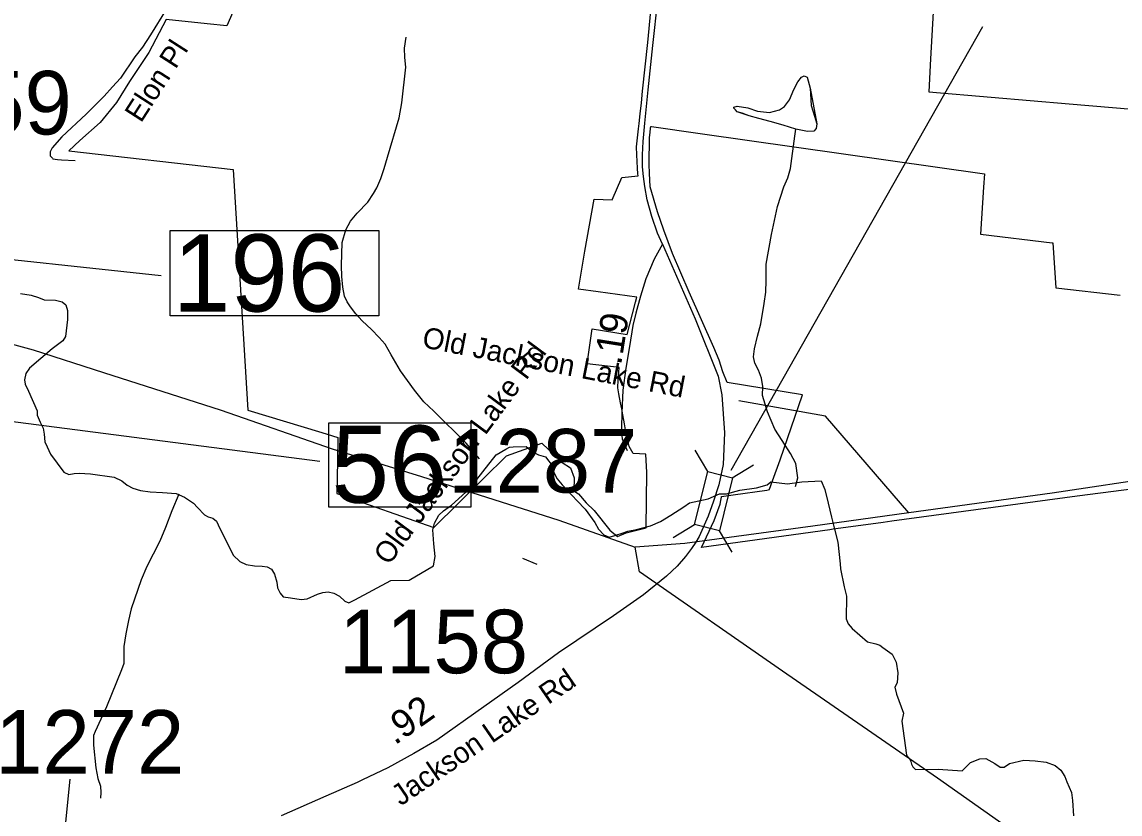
# Model space of a CAD drawing. Extents: x 1662474 to 1856135, y 779280 to 917889.
# Drawn here: x 1719166 to 1724143, y 799088 to 802679 of the extents above; entities that cross this region are included whole.
import ezdxf

# ---------------------------------------------------------------- set-up
doc = ezdxf.new("R2010")
doc.units = 0
for name, color, linetype in [('Cogo Default Point CELL', 7, 'Continuous'), ('Exist Boundary Political City Limit New', 7, 'Continuous'), ('Exist Hydrographic Creek Single Shore', 7, 'Continuous'), ('Exist Hydrographic Misc Water Feature', 7, 'Continuous'), ('Exist Road Non-System Type 51 Label', 7, 'Continuous'), ('Exist Road Secondary Mileage Tenths English Label', 7, 'Continuous'), ('Exist Road Secondary Structure Standard Bridge CELL', 7, 'Continuous'), ('Exist Road Secondary Structure Standard Bridge Number Label', 7, 'Continuous'), ('Exist Road Secondary Type 51 Attributed', 7, 'Continuous'), ('Exist Road Secondary Type 51 Label', 7, 'Continuous'), ('Exist Utilities Electrical Transmission Line', 7, 'Continuous'), ('Map Preparation Boundary City Limit Buffer Line', 7, 'Continuous'), ('Prop Paved Shoulder', 7, 'Continuous')]:
    doc.layers.add(name, color=color, linetype=linetype)

msp = doc.modelspace()

# ---------------------------------------------------------------- linework, layer by layer
at = {"layer": 'Exist Boundary Political City Limit New'}
for points in [[(1720149.5, 802786.7), (1720095.1, 802660.5), (1720006.2, 802670.3), (1719820.1, 802689.8), (1719741.2, 802539.9), (1719654.2, 802408.8), (1719594.9, 802313.9), (1719521.2, 802222.6), (1719427.9, 802140.9), (1719377.8, 802094.8), (1720123.8, 802010.3), (1720189.6, 800919.6), (1720525.5, 800817.1), (1720598.5, 800794.8), (1720596.6, 800688.9), (1720593.9, 800541.1), (1721033, 800386.5), (1721258.5, 800609.3), (1721362.6, 800712.1), (1721522.4, 800769), (1721614.4, 800681.3), (1721652.9, 800657.1), (1721669.2, 800611.6), (1721667.1, 800553.3), (1721688.6, 800539.3), (1721723.5, 800499.2), (1721759.8, 800463.9), (1721830.6, 800374.6), (1721864.9, 800346.2), (1721905.2, 800362.9), (1721995.4, 800385), (1721998, 800636.4), (1721993, 800719), (1721936.8, 800721.8), (1721917.5, 800753.8), (1721911.5, 800781.8), (1721902.8, 800821.4), (1721896.8, 800857.1), (1721889.9, 800898.1), (1721884.9, 800925.3), (1721879.6, 800952.6), (1721870.9, 800993.3), (1721867.5, 801020.9), (1721868.1, 801056.1), (1721870.9, 801091.2), (1721873.4, 801112.2), (1721728.1, 801128.8), (1721751.2, 801287), (1721909, 801262.1), (1721933, 801355), (1721946.8, 801408.2), (1721952.8, 801431.6), (1721777.8, 801455), (1721688.9, 801466.8), (1721718, 801639.4), (1721759.4, 801874.7), (1721841.4, 801873), (1721885.6, 801974.1), (1721958.4, 801980.8), (1721957.9, 801990.1), (1721956.6, 802016.1), (1721953.5, 802075.7), (1721951.6, 802112.8), (1721960.8, 802194.6), (1721963.4, 802218), (1721968.1, 802262.1), (1721973.4, 802311.5), (1721979, 802364.6), (1722002.6, 802585.6), (1722017.1, 802728.8)], [(1723295.5, 802722.3), (1723283.8, 802511.6), (1723276, 802362.3), (1723558.9, 802338), (1723911.8, 802307.7), (1724395.1, 802266.2)], [(1724313.4, 800576.4), (1723949.1, 800529.1), (1723108, 800415.4), (1723068.9, 800410.2), (1722855.5, 800380.9), (1722842.5, 800379.1), (1722828.1, 800377.1), (1722245.6, 800297.1), (1722303.1, 800418.2), (1722330, 800493.4), (1722333.4, 800508.9), (1722336.6, 800524.6), (1722337.2, 800527.6), (1722388.9, 800535), (1722541.5, 800556.9), (1722553.6, 800558.6), (1722554.5, 800561.2), (1722568.1, 800599.2), (1722601.9, 800694.5), (1722703.9, 800988.7), (1722362.9, 801044), (1722343.4, 801093.2), (1722325.5, 801146), (1722302.2, 801203.2), (1722190.4, 801453.5), (1722114.4, 801628.8), (1722075, 801734.2), (1722046.4, 801817.5), (1722013.2, 801931.9), (1722010.6, 801992.5), (1722008.9, 802032), (1722010.6, 802154.5), (1722013.1, 802177.7), (1722015.1, 802196.6), (1722016, 802204.6), (1722019.6, 802204.1), (1722239.6, 802173.2), (1723528.6, 801990), (1723524.4, 801929.6), (1723509.9, 801717.2), (1723836, 801677.4), (1723838.2, 801677.1), (1723852.5, 801473.2)], [(1723852.5, 801473.2), (1724143.2, 801440.2)]]:
    msp.add_lwpolyline(points, dxfattribs=at)
at = {"layer": 'Exist Hydrographic Creek Single Shore'}
for points in [[(1719160, 801447.7), (1719208.5, 801439.6), (1719241.6, 801429.1), (1719267.1, 801419.6), (1719318, 801416.8), (1719348.8, 801409.4), (1719364.8, 801395.8), (1719371.8, 801371.1), (1719371.8, 801330.6), (1719363.6, 801253.5), (1719351, 801232.5), (1719303.5, 801197.3), (1719199.9, 801109.9), (1719183.4, 801084.8), (1719177.6, 801056.9), (1719180.8, 801036.2), (1719196.2, 801004.4), (1719235, 800915.4), (1719235.2, 800896.8), (1719247.9, 800864.8), (1719262.4, 800838), (1719266, 800809.9), (1719270.5, 800776.1), (1719279.6, 800753), (1719296.2, 800720.2), (1719355.2, 800637.2), (1719378.1, 800627.2), (1719402.8, 800632.5), (1719425.4, 800633.3), (1719477.2, 800630.4), (1719584.6, 800615.7), (1719618.8, 800598.4), (1719642.4, 800578.4), (1719669.1, 800565.1), (1719703.5, 800554.6), (1719746.6, 800548.8), (1719802.5, 800545.6), (1719864.8, 800541.4), (1719903, 800524.6), (1719944.2, 800498.1), (1719961.8, 800477.1), (1719993.9, 800444.1), (1720010.4, 800434.9), (1720030.9, 800428.8), (1720047.6, 800416.2), (1720056, 800399.7), (1720123.2, 800262.2), (1720153.1, 800232.5), (1720182.8, 800219.1), (1720220.4, 800213.6), (1720255.2, 800211.5), (1720278.1, 800208.4), (1720296.8, 800198.4), (1720310.1, 800175.3), (1720321.4, 800138.6), (1720324.5, 800113.4), (1720335.9, 800090), (1720350.5, 800073.4), (1720383.6, 800067.9), (1720430.9, 800060.6)], [(1720430.9, 800060.6), (1720458.6, 800064), (1720506.1, 800084.8), (1720529.2, 800092.9), (1720553.9, 800094.8), (1720579.6, 800089.8), (1720604.9, 800076.1), (1720629.5, 800053.5), (1720647.1, 800045.1), (1720674.6, 800059.8), (1720838.1, 800146.7), (1720921.6, 800147.8), (1721031.4, 800212.6), (1721038.8, 800255.1), (1721032.4, 800313.1), (1721028.2, 800376.1), (1721036.6, 800406.8), (1721055, 800443), (1721076.8, 800462.9), (1721113, 800488.4), (1721193.8, 800562.9), (1721315.6, 800716.2), (1721359.1, 800741.7), (1721375.4, 800751.4), (1721392, 800753), (1721451.8, 800754.3), (1721480.1, 800729.6), (1721506.6, 800717.2), (1721538.6, 800706.8), (1721573, 800662.4), (1721573.9, 800642.8), (1721592.5, 800608.4), (1721614, 800579.8), (1721682.2, 800508.1), (1721718.5, 800470.3), (1721762, 800409.1), (1721778.6, 800378.9), (1721803.2, 800354.6), (1721827.1, 800343), (1721853.9, 800350.4), (1721891.4, 800363.5), (1721912.6, 800370.8), (1721952, 800378.2), (1722015, 800394.7), (1722060.5, 800414.1), (1722107.1, 800443), (1722166, 800480.2), (1722192, 800498.9), (1722276.5, 800516.8), (1722328.1, 800539.1), (1722360.1, 800540.4), (1722420.2, 800555.9), (1722495.6, 800567.4), (1722543.1, 800580.8), (1722560.8, 800594.2), (1722636.2, 800585), (1722700.4, 800593.9), (1722788, 800599.2), (1722804.5, 800559.8), (1722820.2, 800498.1), (1722834.8, 800433.8), (1722849.1, 800380.2), (1722864.4, 800320.4), (1722873.9, 800223.1), (1722875.6, 800199.4), (1722893.2, 800118.9), (1722903.8, 800076.1), (1722901.6, 799973.2), (1722911.1, 799951.1), (1722928.6, 799929.6), (1722998, 799869.5), (1723036, 799860.1), (1723053.6, 799854.1), (1723068.2, 799843.8), (1723110.2, 799812.8), (1723128.9, 799776.6), (1723136.2, 799728.1), (1723132.4, 799683.7), (1723121.9, 799662.7), (1723129.2, 799630.9), (1723161.2, 799545.1), (1723153.9, 799509.2), (1723174.6, 799354.8), (1723188, 799341.7), (1723195.4, 799325.9), (1723197.5, 799313.6), (1723203.2, 799302.4), (1723215.8, 799290.8), (1723318.1, 799291.1), (1723427.9, 799283.4), (1723465.6, 799322), (1723508.2, 799338.3), (1723535.2, 799339.6), (1723575.6, 799317.8), (1723599, 799301.1), (1723617.6, 799300.2), (1723641.5, 799317.8), (1723707.6, 799332), (1723758.6, 799330.2), (1723807.9, 799322.8)], [(1723807.9, 799322.8), (1723849.4, 799308.6), (1723875.1, 799287.9), (1723893, 799259.1), (1723902.1, 799234.9), (1723922.6, 799186.3), (1723928.1, 799149.6), (1723932.1, 799080.3)]]:
    msp.add_lwpolyline(points, dxfattribs=at)
at = {"layer": 'Exist Hydrographic Misc Water Feature'}
msp.add_line((1721434.4, 800248.1), (1721500.4, 800221.4), dxfattribs=at)
for points in [[(1721240.6, 800698), (1721179.3, 800768.7), (1721032.7, 800914.1), (1720987.2, 800956.6), (1720945.5, 801008.9), (1720914, 801053.2), (1720882.4, 801097.5), (1720839.1, 801170), (1720811.6, 801218.3), (1720785.8, 801248.6), (1720750.1, 801284.8), (1720708.5, 801323.3), (1720678.8, 801355.5), (1720655, 801387.8), (1720639.4, 801410), (1720627.5, 801436.1), (1720619.9, 801476.2), (1720616.2, 801524.2), (1720614.8, 801574.2), (1720617.9, 801678.2), (1720634.3, 801736.1), (1720654.8, 801775.9), (1720685.1, 801811.7), (1720733.5, 801861.2), (1720760, 801900.9), (1720774.1, 801926.8), (1720792.6, 801968.7), (1720807.1, 802014.6), (1720823.5, 802066.4), (1720875.2, 802244), (1720887.9, 802311.9), (1720905.4, 802473.8), (1720901.9, 802517.8), (1720900.2, 802559.9), (1720906.8, 802609.8)], [(1722673.3, 802193), (1722615.5, 802211.5), (1722557.7, 802228.1), (1722505.8, 802240.6), (1722461.7, 802253), (1722429.9, 802265.3), (1722408, 802271.5), (1722400, 802279.6), (1722392.2, 802287.7), (1722392.2, 802291.7), (1722408.2, 802297.5), (1722456.2, 802289), (1722500, 802274.6), (1722554, 802268.1), (1722600.1, 802279.7), (1722622.3, 802295.4), (1722644.4, 802325.3), (1722664.9, 802373.1), (1722683.4, 802406.9), (1722699.6, 802428.8), (1722711.7, 802434.6), (1722725.4, 802428.5), (1722739.1, 802378.4), (1722742.4, 802300.3), (1722757.8, 802252.2), (1722769.5, 802216.1), (1722765.4, 802196), (1722755.3, 802184.2), (1722727.2, 802182.5), (1722673.3, 802193)], [(1722673.3, 802193), (1722615.5, 802211.5), (1722557.7, 802228.1), (1722505.8, 802240.6), (1722461.7, 802253), (1722408, 802271.5), (1722400, 802279.6), (1722392.2, 802287.7), (1722392.2, 802291.7), (1722408.2, 802297.5), (1722456.2, 802289), (1722500, 802274.6), (1722554, 802268.1), (1722600.1, 802279.7), (1722622.3, 802295.4), (1722644.4, 802325.3), (1722664.9, 802373.1), (1722683.4, 802406.9), (1722699.6, 802428.8), (1722711.7, 802434.6), (1722725.4, 802428.5), (1722739.1, 802378.4), (1722769.5, 802216.1), (1722765.4, 802196), (1722755.3, 802184.2), (1722727.2, 802182.5), (1722673.3, 802193)], [(1722671.9, 800572.4), (1722682.3, 800612.4), (1722672.9, 800676.5), (1722649.3, 800722.7), (1722611.8, 800781.1), (1722578.4, 800833.5), (1722545.2, 800911.8), (1722521.8, 800986), (1722524.2, 801026), (1722518.7, 801064.1), (1722504.8, 801100.2), (1722487.1, 801132.4), (1722481.4, 801160.4), (1722485.7, 801196.4), (1722500.5, 801254.3), (1722514.8, 801310.2), (1722529.8, 801402), (1722538.2, 801454), (1722538.8, 801506), (1722539.4, 801580.1), (1722562.8, 801715.9), (1722590.1, 801841.6), (1722618.8, 801931.4), (1722637, 801971.3), (1722649.5, 802015.1), (1722669, 802161), (1722673.3, 802193)], [(1719876.8, 800538.9), (1719846.1, 800463.2), (1719817.3, 800387.4), (1719790.8, 800325.7), (1719760.1, 800265.9), (1719731.6, 800210.2), (1719707, 800150.4), (1719661.8, 800018.8), (1719649.3, 799964.9), (1719636.8, 799904.9), (1719628.2, 799847.1), (1719627.7, 799799.1), (1719627.5, 799771), (1719617.2, 799741.2), (1719549.5, 799573.7), (1719498.5, 799462.1), (1719490.3, 799444.2), (1719489.9, 799400.2), (1719500.9, 799298), (1719510.6, 799250), (1719522.2, 799213.9), (1719523.9, 799185.9), (1719521.7, 799159.9)]]:
    msp.add_lwpolyline(points, dxfattribs=at)
at = {"layer": 'Exist Road Secondary Structure Standard Bridge CELL'}
for p, q in [((1722275.4, 800640.3), (1722217.2, 800737.4)), ((1722385.2, 800612.9), (1722482.3, 800671.1)), ((1722117.8, 800341.7), (1722214.8, 800400)), ((1722385.4, 800274.9), (1722327.2, 800371.9))]:
    msp.add_line(p, q, dxfattribs=at)
msp.add_lwpolyline([(1722214.8, 800400), (1722274.9, 800640.4), (1722387.2, 800612.4), (1722327.2, 800371.9)], close=True, dxfattribs=at)
at = {"layer": 'Exist Road Secondary Structure Standard Bridge Number Label'}
for p, q in [((1722380.3, 800647.2), (1723520.7, 802657.5)), ((1717646.6, 801057.9), (1720516.6, 800687.5))]:
    msp.add_line(p, q, dxfattribs=at)
msp.add_lwpolyline([(1720557, 800861.8), (1721201.1, 800861.8), (1721201.1, 800479.5), (1720557, 800479.5)], close=True, dxfattribs=at)
at = {"layer": 'Exist Road Secondary Type 51 Attributed'}
for points in [[(1722069.7, 801671), (1722045.9, 801721.9), (1722020.5, 801797.1), (1721999.8, 801872.3), (1721989.4, 801933.4), (1721982.9, 801977.6), (1721979.1, 802021.8), (1721979.1, 802076.3), (1721981, 802136.5), (1721988.5, 802220.1), (1722004.5, 802370.6), (1722026.1, 802571.7), (1722048.7, 802779.5)], [(1719819.1, 802734.7), (1719748.2, 802620), (1719712.3, 802564.6), (1719677.6, 802520.4), (1719613.3, 802424.5), (1719576.1, 802384), (1719538.7, 802342.8), (1719457.5, 802259.9), (1719347.2, 802158.3), (1719302.6, 802108.4), (1719293.2, 802089.7), (1719294.5, 802071.3), (1719303.8, 802061.1), (1719306.3, 802058.1), (1719316.5, 802056.6), (1719327, 802054.7), (1719344.7, 802052.9), (1719407, 802050.7)], [(1722069.7, 801671), (1722031, 801603.1), (1721994.1, 801513.9), (1721969.8, 801435.6), (1721948.2, 801358.6), (1721935.3, 801302.7), (1721920.2, 801207.2), (1721903.1, 801109.4), (1721889.9, 801009.5), (1721884.6, 800907.2), (1721883.2, 800839.3), (1721883.8, 800819.3), (1721884.7, 800801.9), (1721887.1, 800789.7), (1721892.4, 800774.1), (1721902.4, 800749.7), (1721909.7, 800736.2)], [(1722069.7, 801671), (1722217.4, 801332.7), (1722322.2, 801072.3), (1722338.3, 800989.1), (1722349.8, 800816.7), (1722343.7, 800672.4), (1722324.4, 800580.9), (1722301, 800506.2)], [(1722301, 800506.2), (1722275.6, 800439.1), (1722236, 800346.6), (1722219.8, 800320.2), (1722200.5, 800291.7), (1722173, 800255.1), (1722135.4, 800212.4), (1722087.4, 800165.9), (1721983.3, 800082), (1721847.2, 799986.7), (1721597.6, 799819.7), (1721415.3, 799684.3), (1721260.1, 799574.5), (1721046.3, 799423.3), (1720941.6, 799362), (1720824.5, 799298.1), (1720709.8, 799243.7), (1720685.6, 799232), (1720543.5, 799168.6), (1720341.6, 799079.6)], [(1719287, 798454.6), (1719352, 798811.8), (1719365, 799052.1), (1719384.5, 799247)]]:
    msp.add_lwpolyline(points, dxfattribs=at)
at = {"layer": 'Exist Utilities Electrical Transmission Line'}
for points in [[(1730486.5, 803004.7), (1730106.4, 802714), (1729535.9, 802260.5), (1728959.7, 801800.9), (1728435.8, 801362.5), (1728126.3, 801124.9), (1727479.4, 801030.1), (1726559.5, 800908.7), (1726148.9, 800860.2), (1725636.3, 800797.5), (1725041.3, 800717.7), (1724337.8, 800617.7), (1723835.1, 800542.6), (1723186, 800453.7)], [(1718770.7, 801313.9), (1719216.9, 801191.9), (1719535.5, 801089.6), (1720069, 800918.2), (1720572.2, 800743.5), (1720976.4, 800617.8), (1721599.6, 800419.7), (1721946, 800298.7)], [(1723186, 800453.7), (1722807.9, 800892.4), (1722415.1, 800961.8)], [(1723186, 800453.7), (1722751.2, 800393.6), (1722169.9, 800313.9), (1721946, 800298.7)], [(1723828, 798890.1), (1723315.1, 799251.1), (1722613.7, 799736.4), (1721964.4, 800186.8), (1721946, 800298.7)]]:
    msp.add_lwpolyline(points, dxfattribs=at)
at = {"layer": 'Map Preparation Boundary City Limit Buffer Line'}
for points in [[(1720149.5, 802786.7), (1720095.1, 802660.5), (1720006.2, 802670.3), (1719820.1, 802689.8), (1719741.2, 802539.9), (1719654.2, 802408.8), (1719594.9, 802313.9), (1719521.2, 802222.6), (1719427.9, 802140.9), (1719377.8, 802094.8), (1720123.8, 802010.3), (1720189.6, 800919.6), (1720525.5, 800817.1), (1720598.5, 800794.8), (1720596.6, 800688.9), (1720593.9, 800541.1), (1721033, 800386.5), (1721258.5, 800609.3), (1721362.6, 800712.1), (1721522.4, 800769), (1721614.4, 800681.3), (1721652.9, 800657.1), (1721669.2, 800611.6), (1721667.1, 800553.3), (1721688.6, 800539.3), (1721723.5, 800499.2), (1721759.8, 800463.9), (1721830.6, 800374.6), (1721864.9, 800346.2), (1721905.2, 800362.9), (1721995.4, 800385), (1721998, 800636.4), (1721993, 800719), (1721936.8, 800721.8), (1721917.5, 800753.8), (1721911.5, 800781.8), (1721902.8, 800821.4), (1721896.8, 800857.1), (1721889.9, 800898.1), (1721884.9, 800925.3), (1721879.6, 800952.6), (1721870.9, 800993.3), (1721867.5, 801020.9), (1721868.1, 801056.1), (1721870.9, 801091.2), (1721873.4, 801112.2), (1721728.1, 801128.8), (1721751.2, 801287), (1721909, 801262.1), (1721933, 801355), (1721946.8, 801408.2), (1721952.8, 801431.6), (1721777.8, 801455), (1721688.9, 801466.8), (1721718, 801639.4), (1721759.4, 801874.7), (1721841.4, 801873), (1721885.6, 801974.1), (1721958.4, 801980.8), (1721957.9, 801990.1), (1721956.6, 802016.1), (1721953.5, 802075.7), (1721951.6, 802112.8), (1721960.8, 802194.6), (1721963.4, 802218), (1721968.1, 802262.1), (1721973.4, 802311.5), (1721979, 802364.6), (1722002.6, 802585.6), (1722017.1, 802728.8)], [(1723295.5, 802722.3), (1723283.8, 802511.6), (1723276, 802362.3), (1723558.9, 802338), (1723911.8, 802307.7), (1724395.1, 802266.2)], [(1724313.4, 800576.4), (1723949.1, 800529.1), (1723108, 800415.4), (1723068.9, 800410.2), (1722855.5, 800380.9), (1722842.5, 800379.1), (1722828.1, 800377.1), (1722245.6, 800297.1), (1722303.1, 800418.2), (1722330, 800493.4), (1722333.4, 800508.9), (1722336.6, 800524.6), (1722337.2, 800527.6), (1722388.9, 800535), (1722541.5, 800556.9), (1722553.6, 800558.6), (1722554.5, 800561.2), (1722568.1, 800599.2), (1722601.9, 800694.5), (1722703.9, 800988.7), (1722362.9, 801044), (1722343.4, 801093.2), (1722325.5, 801146), (1722302.2, 801203.2), (1722190.4, 801453.5), (1722114.4, 801628.8), (1722075, 801734.2), (1722046.4, 801817.5), (1722013.2, 801931.9), (1722010.6, 801992.5), (1722008.9, 802032), (1722010.6, 802154.5), (1722013.1, 802177.7), (1722015.1, 802196.6), (1722016, 802204.6), (1722019.6, 802204.1), (1722239.6, 802173.2), (1723528.6, 801990), (1723524.4, 801929.6), (1723509.9, 801717.2), (1723836, 801677.4), (1723838.2, 801677.1), (1723852.5, 801473.2)], [(1723852.5, 801473.2), (1724143.2, 801440.2)]]:
    msp.add_lwpolyline(points, dxfattribs=at)
at = {"layer": 'Prop Paved Shoulder'}
msp.add_lwpolyline([(1717548.8, 802616.6), (1718781.5, 801637.7), (1719796.7, 801528.9)], dxfattribs=at)
msp.add_lwpolyline([(1719837.9, 801732.7), (1720784.3, 801732.7), (1720784.3, 801346.2), (1719837.9, 801346.2)], close=True, dxfattribs=at)

# ---------------------------------------------------------------- texts
at = {"layer": 'Cogo Default Point CELL'}
for s, p in [('1159', (1718535.2, 802168.6)), ('1287', (1721098.6, 800545.6)), ('1158', (1720603.1, 799726.3)), ('1272', (1719045.2, 799271.3))]:
    msp.add_text(s, height=288, dxfattribs=at).set_placement(p)
at = {"layer": 'Exist Road Non-System Type 51 Label'}
for rotation, p in [(349.0131, (1720975.5, 801204.9)), (53.4678, (1720829, 800211.7))]:
    msp.add_text('Old Jackson Lake Rd', height=95, rotation=rotation, dxfattribs=at).set_placement(p)
at = {"layer": 'Exist Road Secondary Mileage Tenths English Label'}
for s, rotation, p in [('.19', 81.0142, (1721881.4, 801120)), ('.92', 35.2677, (1720856.5, 799398.2))]:
    msp.add_text(s, height=125, rotation=rotation, dxfattribs=at).set_placement(p)
at = {"layer": 'Exist Road Secondary Structure Standard Bridge Number Label'}
msp.add_text('56', height=350, dxfattribs=at).set_placement((1720569.5, 800499.3))
at = {"layer": 'Exist Road Secondary Type 51 Label'}
for s, rotation, p in [('Elon Pl', 57.2445, (1719705.7, 802217.6)), ('Jackson Lake Rd', 34.5161, (1720882.6, 799122.3))]:
    msp.add_text(s, height=95, rotation=rotation, dxfattribs=at).set_placement(p)
at = {"layer": 'Prop Paved Shoulder'}
msp.add_text('196', height=350, dxfattribs=at).set_placement((1719850.4, 801366))

doc.saveas('drawing.dxf')
